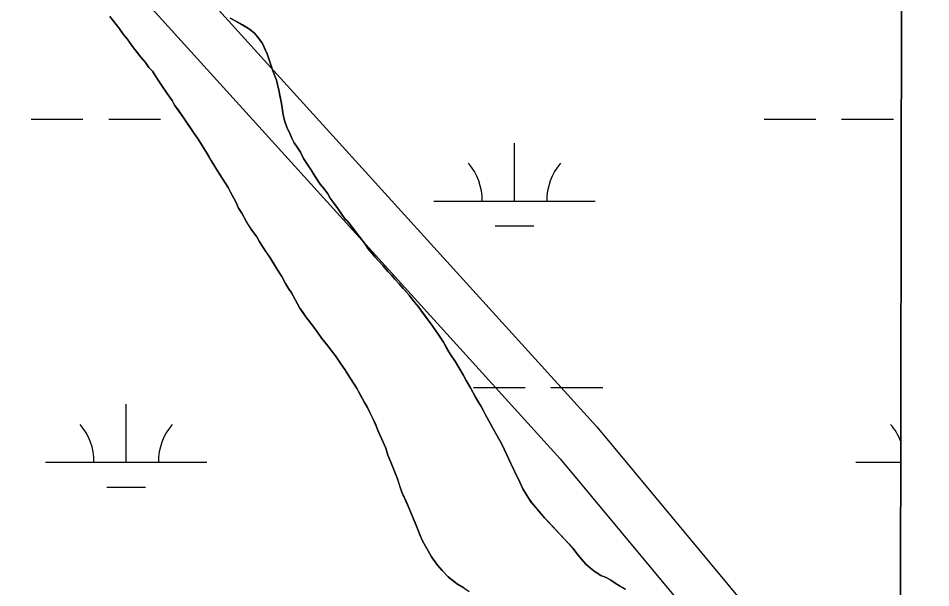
# Model space of a CAD drawing. Extents: x 3177185 to 3215018, y 812988 to 838321.
# Drawn here: x 3212237 to 3212802, y 826578 to 826931 of the extents above; entities that cross this region are included whole.
import ezdxf

# ---------------------------------------------------------------- set-up
doc = ezdxf.new("R2010")
doc.units = 0
for name, color, linetype in [('V-GRID-FRAM', 7, 'Continuous'), ('V-ROAD-CNTR', 7, 'Continuous'), ('V-SITE-VEGE', 7, 'Continuous'), ('V-TOPO-SHOR', 7, 'Continuous'), ('V-WETL-SWMP', 7, 'Continuous')]:
    doc.layers.add(name, color=color, linetype=linetype)

msp = doc.modelspace()

# ---------------------------------------------------------------- linework, layer by layer
at = {"layer": 'V-GRID-FRAM'}
msp.add_lwpolyline([(3181402.42, 836586.07), (3212801.61, 836513), (3212767.22, 818326.14), (3181352.16, 818399.25), (3181402.42, 836586.07)], dxfattribs=at)
at = {"layer": 'V-ROAD-CNTR'}
for points in [[(3211712.45, 827704.62), (3211835.48, 827515.16), (3212594.79, 826677.33), (3212780.45, 826453.91)], [(3211683.75, 827693.73), (3211811.63, 827496.8), (3212572.13, 826657.66), (3212780.37, 826407.08)]]:
    msp.add_lwpolyline(points, dxfattribs=at)
at = {"layer": 'V-SITE-VEGE'}
for p, q in [((3212779.59, 824867.35), (3212786.08, 828301.43)), ((3212298.73, 826924.57), (3212293.15, 826931.67)), ((3212367.75, 826930.61), (3212372.12, 826928.46)), ((3212372.12, 826928.46), (3212379.06, 826924.33)), ((3212301.51, 826920.83), (3212298.73, 826924.57)), ((3212379.06, 826924.33), (3212382.64, 826921.58)), ((3212303.9, 826917.87), (3212301.51, 826920.83)), ((3212307.88, 826912.34), (3212303.9, 826917.87)), ((3212382.64, 826921.58), (3212387.81, 826914.87)), ((3212312.46, 826906.43), (3212307.88, 826912.34)), ((3212387.81, 826914.87), (3212390.61, 826908.55)), ((3212315.24, 826903.08), (3212312.46, 826906.43)), ((3212390.61, 826908.55), (3212392.01, 826904.8)), ((3212317.43, 826900.12), (3212315.24, 826903.08)), ((3212319.62, 826897.76), (3212317.43, 826900.12)), ((3212392.01, 826904.8), (3212394.21, 826898.08)), ((3212321.41, 826895.19), (3212319.62, 826897.76)), ((3212325.6, 826888.48), (3212321.41, 826895.19)), ((3212394.21, 826898.08), (3212396.42, 826892.16)), ((3212331.77, 826879.6), (3212325.6, 826888.48)), ((3212396.42, 826892.16), (3212397.83, 826886.03)), ((3212397.83, 826886.03), (3212399.25, 826878.71)), ((3212333.36, 826876.84), (3212331.77, 826879.6)), ((3212399.25, 826878.71), (3212400.05, 826875.35)), ((3212338.74, 826869.35), (3212333.36, 826876.84)), ((3212400.05, 826875.35), (3212400.46, 826871.8)), ((3212400.46, 826871.8), (3212401.47, 826867.25)), ((3212340.73, 826866.19), (3212338.74, 826869.35)), ((3212345.51, 826859.08), (3212340.73, 826866.19)), ((3212401.47, 826867.25), (3212403.08, 826862.51)), ((3212403.08, 826862.51), (3212404.48, 826859.74)), ((3212347.5, 826856.32), (3212345.51, 826859.08)), ((3212352.09, 826849.02), (3212347.5, 826856.32)), ((3212404.48, 826859.74), (3212405.87, 826856.19)), ((3212405.87, 826856.19), (3212407.47, 826853.42)), ((3212358.86, 826837.78), (3212352.09, 826849.02)), ((3212407.47, 826853.42), (3212411.25, 826847.7)), ((3212411.25, 826847.7), (3212413.25, 826843.75)), ((3212413.25, 826843.75), (3212423.41, 826827.77)), ((3212361.05, 826834.42), (3212358.86, 826837.78)), ((3212366.43, 826825.74), (3212361.05, 826834.42)), ((3212423.41, 826827.77), (3212426, 826824.81)), ((3212371.22, 826816.85), (3212366.43, 826825.74)), ((3212426, 826824.81), (3212428.19, 826821.85)), ((3212428.19, 826821.85), (3212429.78, 826819.09)), ((3212373.02, 826812.91), (3212371.22, 826816.85)), ((3212429.78, 826819.09), (3212434.36, 826812.78)), ((3212375.01, 826809.75), (3212373.02, 826812.91)), ((3212377.61, 826804.81), (3212375.01, 826809.75)), ((3212434.36, 826812.78), (3212438.94, 826806.07)), ((3212381.19, 826799.29), (3212377.61, 826804.81)), ((3212438.94, 826806.07), (3212439.73, 826805.48)), ((3212439.73, 826805.48), (3212441.33, 826803.91)), ((3212441.33, 826803.91), (3212451.47, 826790.49)), ((3212384.18, 826795.15), (3212381.19, 826799.29)), ((3212385.77, 826792.38), (3212384.18, 826795.15)), ((3212387.77, 826789.23), (3212385.77, 826792.38)), ((3212392.54, 826782.12), (3212387.77, 826789.23)), ((3212451.47, 826790.49), (3212453.07, 826787.93)), ((3212453.07, 826787.93), (3212455.46, 826784.97)), ((3212396.73, 826775.41), (3212392.54, 826782.12)), ((3212455.46, 826784.97), (3212457.64, 826782.61)), ((3212457.64, 826782.61), (3212459.63, 826780.24)), ((3212399.72, 826770.48), (3212396.73, 826775.41)), ((3212459.63, 826780.24), (3212462.61, 826777.09)), ((3212462.61, 826777.09), (3212465.4, 826773.74)), ((3212402.11, 826766.14), (3212399.72, 826770.48)), ((3212465.4, 826773.74), (3212467.59, 826771.37)), ((3212467.59, 826771.37), (3212469.77, 826768.81)), ((3212405.7, 826760.42), (3212402.11, 826766.14)), ((3212469.77, 826768.81), (3212472.36, 826766.05)), ((3212472.36, 826766.05), (3212478.52, 826758.95)), ((3212408.09, 826756.27), (3212405.7, 826760.42)), ((3212478.52, 826758.95), (3212480.91, 826755.8)), ((3212410.89, 826750.94), (3212408.09, 826756.27)), ((3212480.91, 826755.8), (3212484.29, 826751.66)), ((3212414.67, 826745.62), (3212410.89, 826750.94)), ((3212484.29, 826751.66), (3212492.25, 826741.01)), ((3212419.64, 826739.11), (3212414.67, 826745.62)), ((3212422.23, 826735.36), (3212419.64, 826739.11)), ((3212492.25, 826741.01), (3212497.43, 826733.51)), ((3212430.79, 826724.32), (3212422.23, 826735.36)), ((3212497.43, 826733.51), (3212499.83, 826729.76)), ((3212499.83, 826729.76), (3212504.21, 826722.26)), ((3212432.98, 826721.36), (3212430.79, 826724.32)), ((3212438.76, 826712.87), (3212432.98, 826721.36)), ((3212504.21, 826722.26), (3212507.4, 826717.73)), ((3212507.4, 826717.73), (3212521.55, 826692.66)), ((3212446.33, 826701.04), (3212438.76, 826712.87)), ((3212452.71, 826689.39), (3212446.33, 826701.04)), ((3212521.55, 826692.66), (3212524.74, 826687.33)), ((3212454.31, 826686.23), (3212452.71, 826689.39)), ((3212456.5, 826681.69), (3212454.31, 826686.23)), ((3212524.74, 826687.33), (3212526.14, 826684.37)), ((3212461.7, 826669.84), (3212456.5, 826681.69)), ((3212526.14, 826684.37), (3212528.73, 826679.63)), ((3212528.73, 826679.63), (3212530.33, 826676.47)), ((3212530.33, 826676.47), (3212534.12, 826669.96)), ((3212464.1, 826664.11), (3212461.7, 826669.84)), ((3212534.12, 826669.96), (3212535.71, 826667)), ((3212465.5, 826659.77), (3212464.1, 826664.11)), ((3212535.71, 826667), (3212539.11, 826660.09)), ((3212467.3, 826655.42), (3212465.5, 826659.77)), ((3212539.11, 826660.09), (3212541.51, 826654.76)), ((3212471.31, 826645.15), (3212467.3, 826655.42)), ((3212541.51, 826654.76), (3212543.9, 826650.02)), ((3212543.9, 826650.02), (3212549.09, 826638.96)), ((3212474.11, 826636.85), (3212471.31, 826645.15)), ((3212478.71, 826626.78), (3212474.11, 826636.85)), ((3212549.09, 826638.96), (3212552.28, 826633.63)), ((3212552.28, 826633.63), (3212554.47, 826630.28)), ((3212554.47, 826630.28), (3212562.43, 826621.01)), ((3212483.51, 826614.73), (3212478.71, 826626.78)), ((3212562.43, 826621.01), (3212577.54, 826604.85)), ((3212486.91, 826606.83), (3212483.51, 826614.73)), ((3212490.3, 826600.52), (3212486.91, 826606.83)), ((3212492.49, 826596.77), (3212490.3, 826600.52)), ((3212577.54, 826604.85), (3212579.93, 826602.1)), ((3212579.93, 826602.1), (3212583.31, 826597.76)), ((3212496.08, 826591.64), (3212492.49, 826596.77)), ((3212583.31, 826597.76), (3212588.08, 826592.24)), ((3212499.06, 826588.28), (3212496.08, 826591.64)), ((3212588.08, 826592.24), (3212591.06, 826589.68)), ((3212591.06, 826589.68), (3212593.84, 826587.51)), ((3212502.83, 826584.35), (3212499.06, 826588.28)), ((3212508.59, 826579.82), (3212502.83, 826584.35)), ((3212593.84, 826587.51), (3212597.21, 826585.35)), ((3212597.21, 826585.35), (3212600.58, 826583.98)), ((3212600.58, 826583.98), (3212603.56, 826582.41)), ((3212512.36, 826577.66), (3212508.59, 826579.82)), ((3212603.56, 826582.41), (3212606.14, 826580.44)), ((3212606.14, 826580.44), (3212612.49, 826576.71))]:
    msp.add_line(p, q, dxfattribs=at)
at = {"layer": 'V-TOPO-SHOR'}
for points in [[(3212293.15, 826931.67), (3212298.73, 826924.57), (3212301.51, 826920.83), (3212303.9, 826917.87), (3212305.89, 826915.11), (3212307.88, 826912.34), (3212309.87, 826909.78), (3212312.46, 826906.43), (3212315.24, 826903.08), (3212317.43, 826900.12), (3212319.62, 826897.76), (3212321.41, 826895.19), (3212323.6, 826891.64), (3212325.6, 826888.48), (3212328.78, 826883.94), (3212331.77, 826879.6), (3212333.36, 826876.84), (3212335.55, 826873.88), (3212338.74, 826869.35), (3212340.73, 826866.19), (3212342.72, 826863.23), (3212345.51, 826859.08), (3212347.5, 826856.32), (3212349.3, 826853.36), (3212352.09, 826849.02), (3212354.08, 826845.67), (3212356.07, 826842.51), (3212358.86, 826837.78), (3212361.05, 826834.42), (3212363.25, 826830.87), (3212366.43, 826825.74), (3212368.23, 826822.38), (3212371.22, 826816.85), (3212373.02, 826812.91), (3212375.01, 826809.75), (3212377.61, 826804.81), (3212379.4, 826802.05), (3212381.19, 826799.29), (3212384.18, 826795.15), (3212385.77, 826792.38), (3212387.77, 826789.23), (3212390.56, 826785.08), (3212392.54, 826782.12), (3212394.34, 826779.16), (3212396.73, 826775.41), (3212399.72, 826770.48), (3212402.11, 826766.14)], [(3212441.33, 826803.91), (3212439.73, 826805.48), (3212438.94, 826806.07), (3212436.95, 826809.03), (3212434.36, 826812.78), (3212431.57, 826816.53), (3212429.78, 826819.09), (3212428.19, 826821.85), (3212426, 826824.81), (3212423.41, 826827.77), (3212421.82, 826830.33), (3212419.63, 826833.69), (3212418.03, 826836.25), (3212415.64, 826840), (3212413.25, 826843.75), (3212411.25, 826847.7), (3212409.26, 826850.66), (3212407.47, 826853.42), (3212405.87, 826856.19), (3212404.48, 826859.74), (3212403.08, 826862.51), (3212401.47, 826867.25), (3212400.46, 826871.79), (3212400.05, 826875.35), (3212399.25, 826878.71), (3212398.64, 826881.68), (3212397.83, 826886.03), (3212396.42, 826892.16), (3212394.21, 826898.08), (3212393.21, 826901.05), (3212392.01, 826904.8), (3212390.61, 826908.55), (3212389.01, 826912.11), (3212387.81, 826914.87), (3212384.82, 826918.82), (3212382.64, 826921.58), (3212379.06, 826924.33), (3212375.49, 826926.49), (3212372.12, 826928.46), (3212367.75, 826930.61)], [(3212552.28, 826633.63), (3212549.09, 826638.96), (3212547.1, 826643.11), (3212543.9, 826650.02), (3212541.51, 826654.76), (3212539.11, 826660.09), (3212535.71, 826667), (3212534.12, 826669.96), (3212530.33, 826676.47), (3212528.73, 826679.63), (3212526.14, 826684.37), (3212524.74, 826687.33), (3212523.15, 826690.09), (3212521.55, 826692.66), (3212519.76, 826695.82), (3212516.57, 826701.54), (3212513.98, 826706.08), (3212511.98, 826709.63), (3212509.39, 826714.18), (3212507.4, 826717.73), (3212504.21, 826722.26), (3212502.22, 826725.62), (3212499.82, 826729.76), (3212497.43, 826733.51), (3212494.64, 826737.46), (3212492.25, 826741.01), (3212489.87, 826744.17), (3212486.68, 826748.5), (3212484.29, 826751.66), (3212480.91, 826755.8), (3212478.52, 826758.95), (3212474.94, 826763.09), (3212472.36, 826766.05), (3212469.77, 826768.81), (3212467.59, 826771.37), (3212465.4, 826773.74), (3212462.61, 826777.09), (3212459.63, 826780.24), (3212457.64, 826782.61), (3212455.46, 826784.97), (3212453.07, 826787.93), (3212451.47, 826790.49), (3212441.33, 826803.91)], [(3212402.11, 826766.14), (3212403.91, 826763.18), (3212405.7, 826760.42), (3212408.09, 826756.27), (3212410.89, 826750.94), (3212412.68, 826748.38), (3212414.67, 826745.62), (3212419.64, 826739.11), (3212422.23, 826735.36), (3212424.62, 826732.2), (3212428.2, 826727.67), (3212430.79, 826724.32), (3212432.98, 826721.36), (3212436.37, 826716.43), (3212438.76, 826712.87), (3212440.75, 826709.72), (3212444.13, 826704.39), (3212446.33, 826701.04), (3212448.12, 826697.68), (3212450.92, 826692.55), (3212452.71, 826689.39), (3212454.31, 826686.23), (3212456.5, 826681.69), (3212457.9, 826678.53), (3212459.3, 826675.17), (3212461.7, 826669.84), (3212464.1, 826664.11), (3212465.5, 826659.77), (3212467.3, 826655.42), (3212468.91, 826651.27), (3212471.31, 826645.15), (3212472.71, 826641), (3212474.11, 826636.85), (3212476.91, 826630.73), (3212478.71, 826626.78), (3212480.11, 826623.22), (3212482.31, 826617.89), (3212483.51, 826614.73), (3212485.51, 826609.99), (3212486.91, 826606.83), (3212488.7, 826603.48), (3212490.3, 826600.52), (3212492.49, 826596.77), (3212496.08, 826591.64), (3212499.06, 826588.28), (3212502.83, 826584.35), (3212506.01, 826581.79), (3212508.59, 826579.82), (3212512.36, 826577.66), (3212515.74, 826575.3)], [(3212612.49, 826576.71), (3212608.92, 826578.87), (3212606.14, 826580.44), (3212603.56, 826582.41), (3212600.58, 826583.98), (3212597.21, 826585.35), (3212593.84, 826587.51), (3212591.06, 826589.68), (3212588.08, 826592.24), (3212585.3, 826595.39), (3212583.31, 826597.76), (3212579.93, 826602.1), (3212577.54, 826604.85), (3212575.35, 826607.22), (3212572.17, 826610.57), (3212569.79, 826613.13), (3212564.62, 826618.65), (3212562.43, 826621.01), (3212557.86, 826626.34), (3212554.47, 826630.28), (3212552.28, 826633.63)]]:
    msp.add_lwpolyline(points, dxfattribs=at)
at = {"layer": 'V-WETL-SWMP'}
for p, q in [((3212776.78, 823382.41), (3212786.14, 828329.44)), ((3212298.73, 826924.57), (3212293.15, 826931.67)), ((3212367.76, 826930.61), (3212372.12, 826928.45)), ((3212372.12, 826928.45), (3212375.49, 826926.49)), ((3212301.51, 826920.82), (3212298.73, 826924.57)), ((3212375.49, 826926.49), (3212379.06, 826924.33)), ((3212379.06, 826924.33), (3212382.64, 826921.58)), ((3212303.9, 826917.87), (3212301.51, 826920.82)), ((3212307.88, 826912.34), (3212303.9, 826917.87)), ((3212382.64, 826921.58), (3212384.82, 826918.81)), ((3212384.82, 826918.81), (3212387.81, 826914.87)), ((3212309.87, 826909.78), (3212307.88, 826912.34)), ((3212387.81, 826914.87), (3212389.01, 826912.11)), ((3212389.01, 826912.11), (3212390.61, 826908.55)), ((3212312.46, 826906.43), (3212309.87, 826909.78)), ((3212315.24, 826903.08), (3212312.46, 826906.43)), ((3212390.61, 826908.55), (3212392.01, 826904.8)), ((3212317.43, 826900.12), (3212315.24, 826903.08)), ((3212319.62, 826897.75), (3212317.43, 826900.12)), ((3212392.01, 826904.8), (3212393.21, 826901.04)), ((3212393.21, 826901.04), (3212394.21, 826898.08)), ((3212321.41, 826895.19), (3212319.62, 826897.75)), ((3212323.6, 826891.64), (3212321.41, 826895.19)), ((3212394.21, 826898.08), (3212396.42, 826892.15)), ((3212325.6, 826888.48), (3212323.6, 826891.64)), ((3212328.78, 826883.94), (3212325.6, 826888.48)), ((3212396.42, 826892.15), (3212397.83, 826886.03)), ((3212331.77, 826879.6), (3212328.78, 826883.94)), ((3212397.83, 826886.03), (3212398.64, 826881.68)), ((3212333.36, 826876.84), (3212331.77, 826879.6)), ((3212398.64, 826881.68), (3212399.25, 826878.71)), ((3212399.25, 826878.71), (3212400.05, 826875.35)), ((3212335.55, 826873.88), (3212333.36, 826876.84)), ((3212338.74, 826869.34), (3212335.55, 826873.88)), ((3212400.05, 826875.35), (3212400.46, 826871.79)), ((3212400.46, 826871.79), (3212401.47, 826867.25)), ((3212244.53, 826868.03), (3212276.53, 826868.03)), ((3212292.53, 826868.03), (3212324.53, 826868.03)), ((3212340.73, 826866.19), (3212338.74, 826869.34)), ((3212345.51, 826859.08), (3212340.73, 826866.19)), ((3212401.47, 826867.25), (3212403.08, 826862.5)), ((3212698.44, 826868.03), (3212730.44, 826868.03)), ((3212746.44, 826868.03), (3212778.44, 826868.03)), ((3212403.08, 826862.5), (3212404.47, 826859.74)), ((3212347.5, 826856.32), (3212345.51, 826859.08)), ((3212349.3, 826853.36), (3212347.5, 826856.32)), ((3212404.47, 826859.74), (3212405.87, 826856.18)), ((3212405.87, 826856.18), (3212407.47, 826853.42)), ((3212352.09, 826849.02), (3212349.3, 826853.36)), ((3212354.08, 826845.67), (3212352.09, 826849.02)), ((3212407.47, 826853.42), (3212409.26, 826850.66)), ((3212409.26, 826850.66), (3212411.25, 826847.7)), ((3212543.84, 826817.29), (3212543.84, 826853.29)), ((3212356.07, 826842.51), (3212354.08, 826845.67)), ((3212411.25, 826847.7), (3212413.25, 826843.75)), ((3212413.25, 826843.75), (3212418.03, 826836.25)), ((3212358.86, 826837.77), (3212356.07, 826842.51)), ((3212361.05, 826834.42), (3212358.86, 826837.77)), ((3212363.25, 826830.87), (3212361.05, 826834.42)), ((3212418.03, 826836.25), (3212419.63, 826833.69)), ((3212419.63, 826833.69), (3212421.82, 826830.33)), ((3212366.43, 826825.74), (3212363.25, 826830.87)), ((3212421.82, 826830.33), (3212423.41, 826827.77)), ((3212423.41, 826827.77), (3212426, 826824.81)), ((3212368.23, 826822.38), (3212366.43, 826825.74)), ((3212371.22, 826816.85), (3212368.23, 826822.38)), ((3212426, 826824.81), (3212428.19, 826821.85)), ((3212428.19, 826821.85), (3212429.78, 826819.09)), ((3212373.02, 826812.9), (3212371.22, 826816.85)), ((3212429.78, 826819.09), (3212431.57, 826816.53)), ((3212431.57, 826816.53), (3212434.36, 826812.78)), ((3212493.84, 826817.29), (3212593.84, 826817.29)), ((3212375.01, 826809.75), (3212373.02, 826812.9)), ((3212377.61, 826804.81), (3212375.01, 826809.75)), ((3212434.36, 826812.78), (3212436.95, 826809.03)), ((3212381.19, 826799.29), (3212377.61, 826804.81)), ((3212436.95, 826809.03), (3212438.94, 826806.07)), ((3212438.94, 826806.07), (3212439.73, 826805.48)), ((3212439.73, 826805.48), (3212441.32, 826803.9)), ((3212441.32, 826803.9), (3212451.47, 826790.49)), ((3212384.18, 826795.15), (3212381.19, 826799.29)), ((3212531.84, 826801.86), (3212555.84, 826801.86)), ((3212385.77, 826792.38), (3212384.18, 826795.15)), ((3212387.77, 826789.22), (3212385.77, 826792.38)), ((3212392.55, 826782.12), (3212387.77, 826789.22)), ((3212451.47, 826790.49), (3212453.07, 826787.93)), ((3212453.07, 826787.93), (3212455.46, 826784.97)), ((3212394.34, 826779.16), (3212392.55, 826782.12)), ((3212455.46, 826784.97), (3212457.64, 826782.61)), ((3212457.64, 826782.61), (3212459.63, 826780.24)), ((3212396.73, 826775.41), (3212394.34, 826779.16)), ((3212399.72, 826770.48), (3212396.73, 826775.41)), ((3212459.63, 826780.24), (3212462.61, 826777.09)), ((3212462.61, 826777.09), (3212465.4, 826773.74)), ((3212402.11, 826766.14), (3212399.72, 826770.48)), ((3212465.4, 826773.74), (3212467.59, 826771.37)), ((3212467.59, 826771.37), (3212469.77, 826768.81)), ((3212403.91, 826763.18), (3212402.11, 826766.14)), ((3212469.77, 826768.81), (3212472.36, 826766.05)), ((3212472.36, 826766.05), (3212474.94, 826763.09)), ((3212405.7, 826760.41), (3212403.91, 826763.18)), ((3212408.09, 826756.27), (3212405.7, 826760.41)), ((3212474.94, 826763.09), (3212478.52, 826758.95)), ((3212478.52, 826758.95), (3212480.91, 826755.8)), ((3212410.89, 826750.94), (3212408.09, 826756.27)), ((3212480.91, 826755.8), (3212484.29, 826751.66)), ((3212412.68, 826748.38), (3212410.89, 826750.94)), ((3212414.67, 826745.61), (3212412.68, 826748.38)), ((3212484.29, 826751.66), (3212486.68, 826748.5)), ((3212486.68, 826748.5), (3212489.87, 826744.16)), ((3212419.65, 826739.11), (3212414.67, 826745.61)), ((3212489.87, 826744.16), (3212492.25, 826741.01)), ((3212422.23, 826735.36), (3212419.65, 826739.11)), ((3212492.25, 826741.01), (3212494.64, 826737.46)), ((3212494.64, 826737.46), (3212497.43, 826733.51)), ((3212424.62, 826732.2), (3212422.23, 826735.36)), ((3212428.2, 826727.67), (3212424.62, 826732.2)), ((3212497.43, 826733.51), (3212499.82, 826729.76)), ((3212430.79, 826724.32), (3212428.2, 826727.67)), ((3212499.82, 826729.76), (3212502.22, 826725.62)), ((3212502.22, 826725.62), (3212504.21, 826722.26)), ((3212432.98, 826721.36), (3212430.79, 826724.32)), ((3212436.37, 826716.42), (3212432.98, 826721.36)), ((3212504.21, 826722.26), (3212507.4, 826717.73)), ((3212438.76, 826712.87), (3212436.37, 826716.42)), ((3212507.4, 826717.73), (3212509.39, 826714.17)), ((3212509.39, 826714.17), (3212511.98, 826709.63)), ((3212440.75, 826709.72), (3212438.76, 826712.87)), ((3212444.14, 826704.39), (3212440.75, 826709.72)), ((3212511.98, 826709.63), (3212513.98, 826706.08)), ((3212446.33, 826701.04), (3212444.14, 826704.39)), ((3212513.98, 826706.08), (3212516.57, 826701.54)), ((3212518.44, 826701.86), (3212550.44, 826701.86)), ((3212566.44, 826701.86), (3212598.44, 826701.86)), ((3212448.12, 826697.68), (3212446.33, 826701.04)), ((3212450.92, 826692.55), (3212448.12, 826697.68)), ((3212516.57, 826701.54), (3212519.76, 826695.82)), ((3212303.37, 826655.43), (3212303.37, 826691.43)), ((3212452.71, 826689.39), (3212450.92, 826692.55)), ((3212519.76, 826695.82), (3212521.55, 826692.66)), ((3212521.55, 826692.66), (3212523.15, 826690.09)), ((3212454.31, 826686.23), (3212452.71, 826689.39)), ((3212456.5, 826681.69), (3212454.31, 826686.23)), ((3212523.15, 826690.09), (3212524.74, 826687.33)), ((3212524.74, 826687.33), (3212526.14, 826684.37)), ((3212457.9, 826678.53), (3212456.5, 826681.69)), ((3212526.14, 826684.37), (3212528.73, 826679.63)), ((3212528.73, 826679.63), (3212530.33, 826676.47)), ((3212459.3, 826675.17), (3212457.9, 826678.53)), ((3212461.7, 826669.84), (3212459.3, 826675.17)), ((3212530.33, 826676.47), (3212534.12, 826669.96)), ((3212464.1, 826664.11), (3212461.7, 826669.84)), ((3212534.12, 826669.96), (3212535.71, 826667)), ((3212465.5, 826659.76), (3212464.1, 826664.11)), ((3212535.71, 826667), (3212539.11, 826660.09)), ((3212467.3, 826655.42), (3212465.5, 826659.76)), ((3212539.11, 826660.09), (3212541.51, 826654.76)), ((3212253.37, 826655.43), (3212353.37, 826655.43)), ((3212468.9, 826651.27), (3212467.3, 826655.42)), ((3212471.31, 826645.15), (3212468.9, 826651.27)), ((3212541.51, 826654.76), (3212543.9, 826650.02)), ((3212755.28, 826655.43), (3212782.97, 826655.43)), ((3212543.9, 826650.02), (3212547.1, 826643.11)), ((3212291.37, 826640), (3212315.37, 826640)), ((3212474.11, 826636.85), (3212471.31, 826645.15)), ((3212547.1, 826643.11), (3212549.1, 826638.96)), ((3212476.91, 826630.73), (3212474.11, 826636.85)), ((3212549.1, 826638.96), (3212552.28, 826633.63)), ((3212478.71, 826626.78), (3212476.91, 826630.73)), ((3212552.28, 826633.63), (3212554.48, 826630.28)), ((3212554.48, 826630.28), (3212557.86, 826626.33)), ((3212480.11, 826623.22), (3212478.71, 826626.78)), ((3212482.31, 826617.89), (3212480.11, 826623.22)), ((3212557.86, 826626.33), (3212562.43, 826621.01)), ((3212483.51, 826614.73), (3212482.31, 826617.89)), ((3212562.43, 826621.01), (3212564.62, 826618.65)), ((3212564.62, 826618.65), (3212569.79, 826613.13)), ((3212485.51, 826609.99), (3212483.51, 826614.73)), ((3212569.79, 826613.13), (3212572.17, 826610.57)), ((3212486.91, 826606.83), (3212485.51, 826609.99)), ((3212488.7, 826603.47), (3212486.91, 826606.83)), ((3212572.17, 826610.57), (3212575.35, 826607.22)), ((3212575.35, 826607.22), (3212577.54, 826604.85)), ((3212490.3, 826600.51), (3212488.7, 826603.47)), ((3212492.49, 826596.76), (3212490.3, 826600.51)), ((3212577.54, 826604.85), (3212579.93, 826602.09)), ((3212579.93, 826602.09), (3212583.31, 826597.76)), ((3212496.08, 826591.63), (3212492.49, 826596.76)), ((3212583.31, 826597.76), (3212585.3, 826595.39)), ((3212585.3, 826595.39), (3212588.08, 826592.24)), ((3212499.06, 826588.28), (3212496.08, 826591.63)), ((3212588.08, 826592.24), (3212591.06, 826589.68)), ((3212591.06, 826589.68), (3212593.84, 826587.51)), ((3212502.84, 826584.34), (3212499.06, 826588.28)), ((3212506.01, 826581.78), (3212502.84, 826584.34)), ((3212593.84, 826587.51), (3212597.21, 826585.35)), ((3212597.21, 826585.35), (3212600.58, 826583.98)), ((3212600.58, 826583.98), (3212603.56, 826582.41)), ((3212508.59, 826579.82), (3212506.01, 826581.78)), ((3212512.36, 826577.66), (3212508.59, 826579.82)), ((3212603.56, 826582.41), (3212606.14, 826580.44)), ((3212606.14, 826580.44), (3212608.92, 826578.87)), ((3212608.92, 826578.87), (3212612.49, 826576.71))]:
    msp.add_line(p, q, dxfattribs=at)
for centre, start, end in [((3212488.6, 826817.76), 359.2282, 40.7718), ((3212599.09, 826817.76), 139.2282, 180.7718), ((3212248.13, 826655.9), 359.2282, 40.7718), ((3212358.62, 826655.9), 139.2282, 180.7718), ((3212750.04, 826655.9), 20.7621, 40.7718)]:
    msp.add_arc(centre, 35.25, start, end, dxfattribs=at)

doc.saveas('drawing.dxf')
